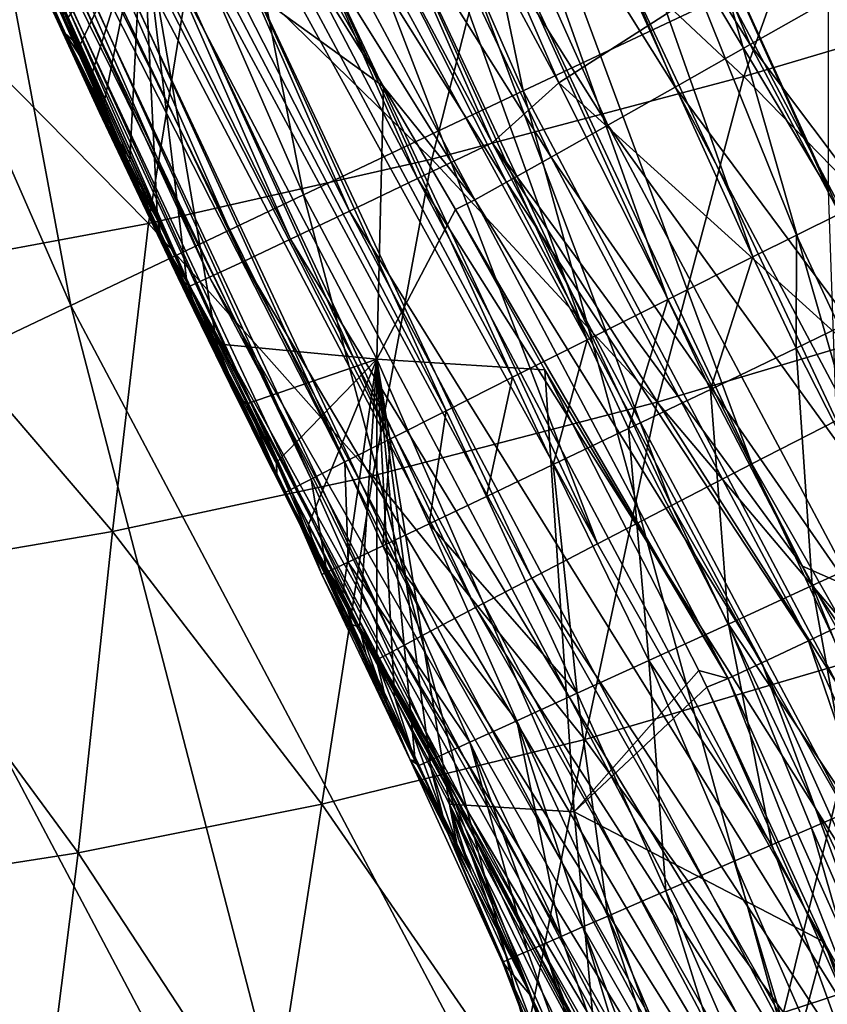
# Model space of a CAD drawing. Header units: metres. Extents: x -104 to 104, y -68 to 90.
# Tile 462 of 656: x -21.87 to -20.57, y 32.69 to 34.27. Entities that reach past the tile are written whole.
import ezdxf

# ---------------------------------------------------------------- set-up
doc = ezdxf.new("R2010")
doc.units = ezdxf.units.M
doc.layers.add('solid_FIT-BATH-153_SW0002', color=7, linetype='CONTINUOUS')

msp = doc.modelspace()

# ---------------------------------------------------------------- linework, layer by layer
at = {"layer": 'solid_FIT-BATH-153_SW0002'}
for points in [[(-20.571894, 54.571682, 8.296501), (-21.303623, 35.616695, 8.296501), (-20.570929, 33.998077, 8.296501)], [(-21.761314, 35.757561, 16.788342), (-21.061613, 34.158276, 16.781301), (-21.421356, 35.886597, 17.045183)], [(-21.061613, 34.158276, 16.781301), (-20.733046, 34.313499, 17.038177), (-21.421356, 35.886597, 17.045183)], [(-21.811968, 35.671349, 13.468472), (-21.700199, 35.764725, 13.526121), (-21.004623, 34.170967, 13.517981)], [(-20.497364, 34.49649, 13.745442), (-21.004623, 34.170967, 13.517981), (-21.700199, 35.764725, 13.526121)], [(-22.126638, 35.618294, 16.572632), (-21.414721, 33.99099, 16.565517), (-21.761314, 35.757561, 16.788342)], [(-21.414721, 33.99099, 16.565517), (-21.061613, 34.158276, 16.781301), (-21.761314, 35.757561, 16.788342)], [(-21.935623, 35.623005, 13.387815), (-21.811968, 35.671349, 13.468472), (-21.111721, 34.075001, 13.460362)], [(-21.111721, 34.075001, 13.460362), (-21.811968, 35.671349, 13.468472), (-21.004623, 34.170967, 13.517981)], [(-22.048809, 35.578899, 13.284589), (-21.935623, 35.623005, 13.387815), (-21.23143, 34.017544, 13.379706)], [(-21.23143, 34.017544, 13.379706), (-21.935623, 35.623005, 13.387815), (-21.111721, 34.075001, 13.460362)], [(-22.513393, 35.470295, 16.400682), (-21.788565, 33.813442, 16.393454), (-22.126638, 35.618294, 16.572632)], [(-21.788565, 33.813442, 16.393454), (-21.414721, 33.99099, 16.565517), (-22.126638, 35.618294, 16.572632)], [(-21.326555, 35.263607, 8.308803), (-20.570929, 33.998077, 8.296501), (-21.303623, 35.616695, 8.296501)], [(-22.146566, 35.54097, 13.161874), (-22.048809, 35.578899, 13.284589), (-21.341045, 33.965122, 13.276478)], [(-21.341045, 33.965122, 13.276478), (-22.048809, 35.578899, 13.284589), (-21.23143, 34.017544, 13.379706)], [(-21.432898, 35.5191, 1.283839), (-21.286821, 35.5751, 1.296502), (-20.69257, 33.891582, 1.283675)], [(-13.668135, 34.17746, 1.296502), (-20.552538, 33.961414, 1.296502), (-21.286821, 35.5751, 1.296502)], [(-20.622431, 33.926582, 1.292942), (-21.286821, 35.5751, 1.296502), (-20.552538, 33.961414, 1.296502)], [(-14.47578, 35.372471, 1.296502), (-13.668135, 34.17746, 1.296502), (-21.286821, 35.5751, 1.296502)], [(-20.69257, 33.891582, 1.283675), (-21.286821, 35.5751, 1.296502), (-20.622431, 33.926582, 1.292942)], [(-22.224531, 35.510902, 13.023787), (-22.146566, 35.54097, 13.161874), (-21.435757, 33.92004, 13.153759)], [(-21.435757, 33.92004, 13.153759), (-22.146566, 35.54097, 13.161874), (-21.341045, 33.965122, 13.276478)], [(-21.574453, 35.461575, 1.247124), (-21.432898, 35.5191, 1.283839), (-20.829231, 33.823238, 1.246959)], [(-21.432898, 35.5191, 1.283839), (-20.69257, 33.891582, 1.283675), (-20.829231, 33.823238, 1.246959)], [(-21.616169, 33.857983, 12.568317), (-22.332523, 35.496212, 12.576526), (-22.313082, 35.477337, 12.72473)], [(-22.230896, 35.24226, 9.296533), (-22.332523, 35.496212, 12.576526), (-21.616169, 33.857983, 12.568317)], [(-22.280428, 35.489552, 12.876063), (-22.224531, 35.510902, 13.023787), (-21.511332, 33.884293, 13.015664)], [(-21.511332, 33.884293, 13.015664), (-22.224531, 35.510902, 13.023787), (-21.435757, 33.92004, 13.153759)], [(-22.313082, 35.477337, 12.72473), (-22.280428, 35.489552, 12.876063), (-21.56555, 33.858898, 12.867933)], [(-21.56555, 33.858898, 12.867933), (-22.280428, 35.489552, 12.876063), (-21.511332, 33.884293, 13.015664)], [(-22.179342, 33.627426, 16.26774), (-21.788565, 33.813442, 16.393454), (-22.513393, 35.470295, 16.400682)], [(-21.597265, 33.844357, 12.716591), (-22.313082, 35.477337, 12.72473), (-21.56555, 33.858898, 12.867933)], [(-21.616169, 33.857983, 12.568317), (-22.313082, 35.477337, 12.72473), (-21.597265, 33.844357, 12.716591)], [(-21.708857, 35.406746, 1.186921), (-21.574453, 35.461575, 1.247124), (-20.959, 33.758171, 1.186752)], [(-21.574453, 35.461575, 1.247124), (-20.829231, 33.823238, 1.246959), (-20.959, 33.758171, 1.186752)], [(-21.832809, 35.356018, 1.104718), (-21.708857, 35.406746, 1.186921), (-20.959, 33.758171, 1.186752)], [(-21.943277, 35.310715, 1.002545), (-21.832809, 35.356018, 1.104718), (-21.078665, 33.698036, 1.104549)], [(-21.832809, 35.356018, 1.104718), (-20.959, 33.758171, 1.186752), (-21.078665, 33.698036, 1.104549)], [(-22.037533, 35.271961, 0.882926), (-21.943277, 35.310715, 1.002545), (-21.185314, 33.644371, 1.002379)], [(-21.943277, 35.310715, 1.002545), (-21.078665, 33.698036, 1.104549), (-21.185314, 33.644371, 1.002379)], [(-22.113251, 35.240711, 0.748817), (-22.037533, 35.271961, 0.882926), (-21.275084, 33.599129, 0.884669)], [(-22.037533, 35.271961, 0.882926), (-21.185314, 33.644371, 1.002379), (-21.275084, 33.599129, 0.884669)], [(-21.467512, 35.204773, 8.345484), (-20.694223, 33.558823, 8.345485), (-21.326555, 35.263607, 8.308803)], [(-21.326555, 35.263607, 8.308803), (-20.558306, 33.62851, 8.308804), (-20.570929, 33.998077, 8.296501)], [(-20.694223, 33.558823, 8.345485), (-20.558306, 33.62851, 8.308804), (-21.326555, 35.263607, 8.308803)], [(-21.466568, 33.553394, 9.296534), (-22.230896, 35.24226, 9.296533), (-21.616169, 33.857983, 12.568317)], [(-22.091909, 34.938629, 9.141333), (-22.230896, 35.24226, 9.296533), (-21.466568, 33.553394, 9.296534)], [(-22.16855, 35.217724, 0.603529), (-22.113251, 35.240711, 0.748817), (-21.348293, 33.562126, 0.751139)], [(-22.113251, 35.240711, 0.748817), (-21.275084, 33.599129, 0.884669), (-21.348293, 33.562126, 0.751139)], [(-22.202106, 35.203663, 0.450652), (-22.16855, 35.217724, 0.603529), (-21.402365, 33.53463, 0.604886)], [(-22.16855, 35.217724, 0.603529), (-21.348293, 33.562126, 0.751139), (-21.402365, 33.53463, 0.604886)], [(-22.213074, 35.198566, 0.29575), (-22.202106, 35.203663, 0.450652), (-21.435188, 33.517822, 0.450481)], [(-21.845762, 34.34795, 0.295516), (-22.213074, 35.198566, 0.29575), (-21.435188, 33.517822, 0.450481)], [(-22.202106, 35.203663, 0.450652), (-21.402365, 33.53463, 0.604886), (-21.435188, 33.517822, 0.450481)], [(-21.601276, 35.148521, 8.40563), (-20.823187, 33.492294, 8.40563), (-21.467512, 35.204773, 8.345484)], [(-20.823187, 33.492294, 8.40563), (-20.694223, 33.558823, 8.345485), (-21.467512, 35.204773, 8.345484)], [(-21.724581, 35.096313, 8.487757), (-20.942047, 33.430637, 8.487758), (-21.601276, 35.148521, 8.40563)], [(-20.942047, 33.430637, 8.487758), (-20.823187, 33.492294, 8.40563), (-21.601276, 35.148521, 8.40563)], [(-21.834429, 35.049541, 8.589839), (-20.942047, 33.430637, 8.487758), (-21.724581, 35.096313, 8.487757)], [(-20.697083, 34.232616, -4.59957), (-21.053225, 35.082817, -4.657374), (-21.176661, 34.999825, -4.597017)], [(-20.697083, 34.232616, -4.59957), (-20.569143, 34.305462, -4.658453), (-21.053225, 35.082817, -4.657374)], [(-21.928133, 35.009415, 8.709356), (-21.047922, 33.375458, 8.589839), (-21.834429, 35.049541, 8.589839)], [(-21.834429, 35.049541, 8.589839), (-21.047922, 33.375458, 8.589839), (-20.942047, 33.430637, 8.487758)], [(-22.003408, 34.976994, 8.843362), (-21.138227, 33.328178, 8.709357), (-21.928133, 35.009415, 8.709356)], [(-21.928133, 35.009415, 8.709356), (-21.138227, 33.328178, 8.709357), (-21.047922, 33.375458, 8.589839)], [(-20.81765, 34.164162, -4.516261), (-21.176661, 34.999825, -4.597017), (-21.292768, 34.921913, -4.511608)], [(-20.81765, 34.164162, -4.516261), (-20.697083, 34.232616, -4.59957), (-21.176661, 34.999825, -4.597017)], [(-22.058443, 34.953175, 8.988547), (-21.210764, 33.290016, 8.843362), (-22.003408, 34.976994, 8.843362)], [(-22.003408, 34.976994, 8.843362), (-21.210764, 33.290016, 8.843362), (-21.138227, 33.328178, 8.709357)], [(-22.091909, 34.938629, 9.141333), (-21.263788, 33.262009, 8.988548), (-22.058443, 34.953175, 8.988547)], [(-22.058443, 34.953175, 8.988547), (-21.263788, 33.262009, 8.988548), (-21.210764, 33.290016, 8.843362)], [(-22.091909, 34.938629, 9.141333), (-21.466568, 33.553394, 9.296534), (-21.29603, 33.244919, 9.141334)], [(-22.091909, 34.938629, 9.141333), (-21.29603, 33.244919, 9.141334), (-21.263788, 33.262009, 8.988548)], [(-20.925705, 34.103024, -4.410954), (-21.292768, 34.921913, -4.511608), (-21.396458, 34.852524, -4.40371)], [(-20.925705, 34.103024, -4.410954), (-20.81765, 34.164162, -4.516261), (-21.292768, 34.921913, -4.511608)], [(-21.017017, 34.051598, -4.287757), (-21.396458, 34.852524, -4.40371), (-21.483568, 34.794445, -4.277657)], [(-21.017017, 34.051598, -4.287757), (-20.925705, 34.103024, -4.410954), (-21.396458, 34.852524, -4.40371)], [(-21.088728, 34.011482, -4.152081), (-21.483568, 34.794445, -4.277657), (-21.551329, 34.749531, -4.139132)], [(-21.088728, 34.011482, -4.152081), (-21.017017, 34.051598, -4.287757), (-21.483568, 34.794445, -4.277657)], [(-21.139635, 33.98333, -4.00985), (-21.551329, 34.749531, -4.139132), (-21.598646, 34.718487, -3.994323)], [(-21.139635, 33.98333, -4.00985), (-21.088728, 34.011482, -4.152081), (-21.551329, 34.749531, -4.139132)], [(-21.598646, 34.718487, -3.994323), (-21.559425, 34.600567, -3.852389), (-21.286087, 34.16531, -3.861864)], [(-21.139635, 33.98333, -4.00985), (-21.598646, 34.718487, -3.994323), (-21.286087, 34.16531, -3.861864)], [(-20.707106, 34.181053, -14.20613), (-21.084734, 34.535862, -14.326848), (-20.527323, 34.683331, -14.962621)], [(-20.150974, 34.346634, -14.851625), (-20.707106, 34.181053, -14.20613), (-20.527323, 34.683331, -14.962621)], [(-21.286087, 34.16531, -3.861864), (-21.559425, 34.600567, -3.852389), (-21.673416, 34.444916, -2.537561)], [(-21.208574, 34.048405, -13.540563), (-21.587029, 34.418774, -13.669992), (-21.084734, 34.535862, -14.326848)], [(-20.707106, 34.181053, -14.20613), (-21.208574, 34.048405, -13.540563), (-21.084734, 34.535862, -14.326848)], [(-20.497364, 34.49649, 13.745442), (-19.704905, 32.994881, 13.73831), (-21.004623, 34.170967, 13.517981)], [(-20.733046, 34.313499, 17.038177), (-19.929745, 32.795609, 17.030598), (-20.432817, 34.454872, 17.333511)], [(-21.673416, 34.444916, -2.537561), (-21.793756, 34.275173, -0.800224), (-21.774446, 34.230148, -0.745711)], [(-21.673416, 34.444916, -2.537561), (-21.774446, 34.230148, -0.745711), (-21.754841, 34.184963, -0.695667)], [(-21.673416, 34.444916, -2.537561), (-21.754841, 34.184963, -0.695667), (-21.735071, 34.139889, -0.650443)], [(-21.673416, 34.444916, -2.537561), (-21.735071, 34.139889, -0.650443), (-21.693811, 34.047752, -0.574318)], [(-21.673416, 34.444916, -2.537561), (-21.693811, 34.047752, -0.574318), (-21.649349, 33.951321, -0.518059)], [(-21.673416, 34.444916, -2.537561), (-21.649349, 33.951321, -0.518059), (-21.602188, 33.851635, -0.482938)], [(-21.673416, 34.444916, -2.537561), (-21.602188, 33.851635, -0.482938), (-21.553749, 33.751785, -0.470372)], [(-21.673416, 34.444916, -2.537561), (-21.553749, 33.751785, -0.470372), (-21.29668, 33.727386, -2.358409)], [(-21.286087, 34.16531, -3.861864), (-21.673416, 34.444916, -2.537561), (-21.29668, 33.727386, -2.358409)], [(-21.663712, 33.945091, -12.854007), (-22.042612, 34.328609, -12.991192), (-21.587029, 34.418774, -13.669992)], [(-21.208574, 34.048405, -13.540563), (-21.663712, 33.945091, -12.854007), (-21.587029, 34.418774, -13.669992)], [(-21.845762, 34.34795, 0.295516), (-21.435188, 33.517822, 0.450481), (-21.443176, 33.51368, 0.373345)], [(-21.845762, 34.34795, 0.295516), (-21.443176, 33.51368, 0.373345), (-21.445919, 33.512192, 0.295207)], [(-21.843815, 34.343666, -0.526116), (-21.845762, 34.34795, 0.295516), (-21.445919, 33.512192, 0.295207)], [(-21.843815, 34.343666, -0.526116), (-21.796902, 34.249908, -0.600398), (-21.839615, 34.344608, -0.694965)], [(-21.843815, 34.343666, -0.526116), (-21.445919, 33.512192, 0.295207), (-21.810131, 34.269993, -0.468196)], [(-21.843815, 34.343666, -0.526116), (-21.810131, 34.269993, -0.468196), (-21.796902, 34.249908, -0.600398)], [(-21.774446, 34.230148, -0.745711), (-21.839615, 34.344608, -0.694965), (-21.796902, 34.249908, -0.600398)], [(-21.774446, 34.230148, -0.745711), (-21.793756, 34.275173, -0.800224), (-21.839615, 34.344608, -0.694965)], [(-20.343693, 33.808086, -14.096134), (-20.707106, 34.181053, -14.20613), (-20.150974, 34.346634, -14.851625)], [(-21.663712, 33.945091, -12.854007), (-22.079676, 33.868069, -12.144866), (-22.042612, 34.328609, -12.991192)], [(-21.061613, 34.158276, 16.781301), (-20.244986, 32.615471, 16.773685), (-20.733046, 34.313499, 17.038177)], [(-20.244986, 32.615471, 16.773685), (-19.929745, 32.795609, 17.030598), (-20.733046, 34.313499, 17.038177)], [(-20.143105, 33.496628, -4.659503), (-20.569143, 34.305462, -4.658453), (-20.697083, 34.232616, -4.59957)], [(-21.810131, 34.269993, -0.468196), (-21.445919, 33.512192, 0.295207), (-21.776337, 34.196728, -0.418305)], [(-21.810131, 34.269993, -0.468196), (-21.750017, 34.147564, -0.517127), (-21.796902, 34.249908, -0.600398)], [(-21.810131, 34.269993, -0.468196), (-21.776337, 34.196728, -0.418305), (-21.750017, 34.147564, -0.517127)], [(-21.754841, 34.184963, -0.695667), (-21.796902, 34.249908, -0.600398), (-21.750017, 34.147564, -0.517127)], [(-21.754841, 34.184963, -0.695667), (-21.774446, 34.230148, -0.745711), (-21.796902, 34.249908, -0.600398)], [(-20.274052, 33.433048, -4.602065), (-20.697083, 34.232616, -4.59957), (-20.81765, 34.164162, -4.516261)], [(-20.274052, 33.433048, -4.602065), (-20.143105, 33.496628, -4.659503), (-20.697083, 34.232616, -4.59957)], [(-21.776337, 34.196728, -0.418305), (-21.445919, 33.512192, 0.295207), (-21.742329, 34.123646, -0.376031)], [(-21.776337, 34.196728, -0.418305), (-21.742329, 34.123646, -0.376031), (-21.750017, 34.147564, -0.517127)], [(-21.735071, 34.139889, -0.650443), (-21.754841, 34.184963, -0.695667), (-21.750017, 34.147564, -0.517127)], [(-20.846493, 33.658066, -13.421936), (-21.208574, 34.048405, -13.540563), (-20.707106, 34.181053, -14.20613)], [(-21.111721, 34.075001, 13.460362), (-21.004623, 34.170967, 13.517981), (-20.612726, 33.394638, 13.513731)], [(-19.704905, 32.994881, 13.73831), (-20.612726, 33.394638, 13.513731), (-21.004623, 34.170967, 13.517981)], [(-20.343693, 33.808086, -14.096134), (-20.846493, 33.658066, -13.421936), (-20.707106, 34.181053, -14.20613)], [(-21.414721, 33.99099, 16.565517), (-20.583803, 32.421501, 16.557819), (-21.061613, 34.158276, 16.781301)], [(-21.170515, 33.967899, -3.866652), (-21.286087, 34.16531, -3.861864), (-21.29668, 33.727386, -2.358409)], [(-21.139635, 33.98333, -4.00985), (-21.286087, 34.16531, -3.861864), (-21.170515, 33.967899, -3.866652)], [(-20.583803, 32.421501, 16.557819), (-20.244986, 32.615471, 16.773685), (-21.061613, 34.158276, 16.781301)], [(-20.39769, 33.373299, -4.520828), (-20.81765, 34.164162, -4.516261), (-20.925705, 34.103024, -4.410954)], [(-20.39769, 33.373299, -4.520828), (-20.274052, 33.433048, -4.602065), (-20.81765, 34.164162, -4.516261)], [(-21.742329, 34.123646, -0.376031), (-21.698385, 34.036659, -0.44869), (-21.750017, 34.147564, -0.517127)], [(-21.693811, 34.047752, -0.574318), (-21.750017, 34.147564, -0.517127), (-21.698385, 34.036659, -0.44869)], [(-21.693811, 34.047752, -0.574318), (-21.735071, 34.139889, -0.650443), (-21.750017, 34.147564, -0.517127)], [(-21.742329, 34.123646, -0.376031), (-21.445919, 33.512192, 0.295207), (-21.707922, 34.050354, -0.341082)], [(-21.742329, 34.123646, -0.376031), (-21.707922, 34.050354, -0.341082), (-21.698385, 34.036659, -0.44869)], [(-20.508898, 33.319855, -4.418094), (-20.925705, 34.103024, -4.410954), (-21.017017, 34.051598, -4.287757)], [(-20.508898, 33.319855, -4.418094), (-20.39769, 33.373299, -4.520828), (-20.925705, 34.103024, -4.410954)], [(-21.23143, 34.017544, 13.379706), (-21.111721, 34.075001, 13.460362), (-20.2966, 32.538017, 13.45178)], [(-21.111721, 34.075001, 13.460362), (-20.612726, 33.394638, 13.513731), (-20.192245, 32.63361, 13.509367)], [(-20.2966, 32.538017, 13.45178), (-21.111721, 34.075001, 13.460362), (-20.192245, 32.63361, 13.509367)], [(-21.707922, 34.050354, -0.341082), (-21.445919, 33.512192, 0.295207), (-21.672972, 33.976559, -0.313596)], [(-21.707922, 34.050354, -0.341082), (-21.672972, 33.976559, -0.313596), (-21.698385, 34.036659, -0.44869)], [(-21.649349, 33.951321, -0.518059), (-21.693811, 34.047752, -0.574318), (-21.698385, 34.036659, -0.44869)], [(-21.303379, 33.539814, -12.72752), (-21.663712, 33.945091, -12.854007), (-21.208574, 34.048405, -13.540563)], [(-20.846493, 33.658066, -13.421936), (-21.303379, 33.539814, -12.72752), (-21.208574, 34.048405, -13.540563)], [(-20.603445, 33.274738, -4.29776), (-21.017017, 34.051598, -4.287757), (-21.088728, 34.011482, -4.152081)], [(-20.603445, 33.274738, -4.29776), (-20.508898, 33.319855, -4.418094), (-21.017017, 34.051598, -4.287757)], [(-21.672972, 33.976559, -0.313596), (-21.641867, 33.917297, -0.399777), (-21.698385, 34.036659, -0.44869)], [(-21.649349, 33.951321, -0.518059), (-21.698385, 34.036659, -0.44869), (-21.641867, 33.917297, -0.399777)], [(-21.341045, 33.965122, 13.276478), (-21.23143, 34.017544, 13.379706), (-20.411684, 32.47179, 13.371123)], [(-20.411684, 32.47179, 13.371123), (-21.23143, 34.017544, 13.379706), (-20.2966, 32.538017, 13.45178)], [(-20.678419, 33.239315, -4.164975), (-21.088728, 34.011482, -4.152081), (-21.139635, 33.98333, -4.00985)], [(-20.678419, 33.239315, -4.164975), (-20.603445, 33.274738, -4.29776), (-21.088728, 34.011482, -4.152081)], [(-21.788565, 33.813442, 16.393454), (-20.942554, 32.215782, 16.385626), (-21.414721, 33.99099, 16.565517)], [(-20.942554, 32.215782, 16.385626), (-20.583803, 32.421501, 16.557819), (-21.414721, 33.99099, 16.565517)], [(-20.732529, 33.214146, -4.025401), (-21.139635, 33.98333, -4.00985), (-21.170515, 33.967899, -3.866652)], [(-20.732529, 33.214146, -4.025401), (-20.678419, 33.239315, -4.164975), (-21.139635, 33.98333, -4.00985)], [(-21.672972, 33.976559, -0.313596), (-21.445919, 33.512192, 0.295207), (-21.602543, 33.829781, -0.279864)], [(-21.672972, 33.976559, -0.313596), (-21.602543, 33.829781, -0.279864), (-21.641867, 33.917297, -0.399777)], [(-21.435757, 33.92004, 13.153759), (-21.341045, 33.965122, 13.276478), (-20.517118, 32.411407, 13.267893)], [(-20.517118, 32.411407, 13.267893), (-21.341045, 33.965122, 13.276478), (-20.411684, 32.47179, 13.371123)], [(-21.026871, 33.709805, -3.873149), (-21.170515, 33.967899, -3.866652), (-21.29668, 33.727386, -2.358409)], [(-20.732529, 33.214146, -4.025401), (-21.170515, 33.967899, -3.866652), (-21.026871, 33.709805, -3.873149)], [(-21.602188, 33.851635, -0.482938), (-21.649349, 33.951321, -0.518059), (-21.641867, 33.917297, -0.399777)], [(-20.622431, 33.926582, 1.292942), (-20.552538, 33.961414, 1.296502), (-20.553526, 33.778713, 1.293489)], [(-21.721474, 33.45013, -12.011141), (-22.079676, 33.868069, -12.144866), (-21.663712, 33.945091, -12.854007)], [(-21.303379, 33.539814, -12.72752), (-21.721474, 33.45013, -12.011141), (-21.663712, 33.945091, -12.854007)], [(-21.602543, 33.829781, -0.279864), (-21.581577, 33.792194, -0.374795), (-21.641867, 33.917297, -0.399777)], [(-21.602188, 33.851635, -0.482938), (-21.641867, 33.917297, -0.399777), (-21.581577, 33.792194, -0.374795)], [(-21.511332, 33.884293, 13.015664), (-21.435757, 33.92004, 13.153759), (-20.608267, 32.359497, 13.145173)], [(-20.608267, 32.359497, 13.145173), (-21.435757, 33.92004, 13.153759), (-20.517118, 32.411407, 13.267893)], [(-20.69257, 33.891582, 1.283675), (-20.622431, 33.926582, 1.292942), (-20.623175, 33.745079, 1.284437)], [(-20.622431, 33.926582, 1.292942), (-20.553526, 33.778713, 1.293489), (-20.623175, 33.745079, 1.284437)], [(-21.56555, 33.858898, 12.867933), (-21.511332, 33.884293, 13.015664), (-20.681046, 32.318352, 13.007077)], [(-20.681046, 32.318352, 13.007077), (-21.511332, 33.884293, 13.015664), (-20.608267, 32.359497, 13.145173)], [(-20.829231, 33.823238, 1.246959), (-20.69257, 33.891582, 1.283675), (-20.760944, 33.678741, 1.248246)], [(-20.69257, 33.891582, 1.283675), (-20.623175, 33.745079, 1.284437), (-20.760944, 33.678741, 1.248246)], [(-21.721474, 33.45013, -12.011141), (-22.108521, 33.384304, -11.263928), (-22.079676, 33.868069, -12.144866)], [(-20.779831, 32.277615, 12.559678), (-21.616169, 33.857983, 12.568317), (-21.597265, 33.844357, 12.716591)], [(-21.466568, 33.553394, 9.296534), (-21.616169, 33.857983, 12.568317), (-20.779831, 32.277615, 12.559678)], [(-21.553749, 33.751785, -0.470372), (-21.602188, 33.851635, -0.482938), (-21.581577, 33.792194, -0.374795)], [(-21.597265, 33.844357, 12.716591), (-21.56555, 33.858898, 12.867933), (-20.733307, 32.289124, 12.859344)], [(-20.733307, 32.289124, 12.859344), (-21.56555, 33.858898, 12.867933), (-20.681046, 32.318352, 13.007077)], [(-20.763931, 32.272373, 12.708), (-21.597265, 33.844357, 12.716591), (-20.733307, 32.289124, 12.859344)], [(-20.779831, 32.277615, 12.559678), (-21.597265, 33.844357, 12.716591), (-20.763931, 32.272373, 12.708)], [(-21.602543, 33.829781, -0.279864), (-21.445919, 33.512192, 0.295207), (-21.532097, 33.685474, -0.273606)], [(-21.602543, 33.829781, -0.279864), (-21.532097, 33.685474, -0.273606), (-21.581577, 33.792194, -0.374795)], [(-20.959, 33.758171, 1.186752), (-20.829231, 33.823238, 1.246959), (-20.892618, 33.615559, 1.188231)], [(-20.829231, 33.823238, 1.246959), (-20.760944, 33.678741, 1.248246), (-20.892618, 33.615559, 1.188231)], [(-22.179342, 33.627426, 16.26774), (-21.317596, 32.000404, 16.259735), (-21.788565, 33.813442, 16.393454)], [(-21.317596, 32.000404, 16.259735), (-20.942554, 32.215782, 16.385626), (-21.788565, 33.813442, 16.393454)], [(-20.502081, 33.251087, -13.314836), (-20.846493, 33.658066, -13.421936), (-20.343693, 33.808086, -14.096134)], [(-21.532097, 33.685474, -0.273606), (-21.519512, 33.665657, -0.375486), (-21.581577, 33.792194, -0.374795)], [(-21.553749, 33.751785, -0.470372), (-21.581577, 33.792194, -0.374795), (-21.519512, 33.665657, -0.375486)], [(-20.623175, 33.745079, 1.284437), (-20.553526, 33.778713, 1.293489), (-20.460789, 33.425694, 1.28558)], [(-21.078665, 33.698036, 1.104549), (-20.959, 33.758171, 1.186752), (-21.013453, 33.557762, 1.106571)], [(-20.959, 33.758171, 1.186752), (-20.892618, 33.615559, 1.188231), (-21.013453, 33.557762, 1.106571)], [(-21.506016, 33.65564, -0.478458), (-21.553749, 33.751785, -0.470372), (-21.519512, 33.665657, -0.375486)], [(-21.29668, 33.727386, -2.358409), (-21.553749, 33.751785, -0.470372), (-21.506016, 33.65564, -0.478458)], [(-20.760944, 33.678741, 1.248246), (-20.623175, 33.745079, 1.284437), (-20.597128, 33.3634, 1.251495)], [(-20.623175, 33.745079, 1.284437), (-20.460789, 33.425694, 1.28558), (-20.597128, 33.3634, 1.251495)], [(-21.29668, 33.727386, -2.358409), (-21.506016, 33.65564, -0.478458), (-21.457863, 33.560974, -0.50579)], [(-21.29668, 33.727386, -2.358409), (-21.457863, 33.560974, -0.50579), (-21.406939, 33.46133, -0.545832)], [(-21.29668, 33.727386, -2.358409), (-21.406939, 33.46133, -0.545832), (-21.351643, 33.350502, -0.588652)], [(-21.324528, 33.296326, -0.611315), (-21.29668, 33.727386, -2.358409), (-21.351643, 33.350502, -0.588652)], [(-21.324528, 33.296326, -0.611315), (-21.29693, 33.240997, -0.638869), (-21.29668, 33.727386, -2.358409)], [(-21.29693, 33.240997, -0.638869), (-21.268541, 33.184486, -0.671092), (-21.29668, 33.727386, -2.358409)], [(-21.026871, 33.709805, -3.873149), (-21.29668, 33.727386, -2.358409), (-20.979652, 32.999828, -2.189215)], [(-21.179918, 33.01228, -0.799821), (-20.979652, 32.999828, -2.189215), (-21.29668, 33.727386, -2.358409)], [(-21.209997, 33.069946, -0.751436), (-21.179918, 33.01228, -0.799821), (-21.29668, 33.727386, -2.358409)], [(-21.239515, 33.1273, -0.708458), (-21.209997, 33.069946, -0.751436), (-21.29668, 33.727386, -2.358409)], [(-21.268541, 33.184486, -0.671092), (-21.239515, 33.1273, -0.708458), (-21.29668, 33.727386, -2.358409)], [(-20.779419, 33.22691, -3.884416), (-21.026871, 33.709805, -3.873149), (-20.979652, 32.999828, -2.189215)], [(-20.732529, 33.214146, -4.025401), (-21.026871, 33.709805, -3.873149), (-20.779419, 33.22691, -3.884416)], [(-21.185314, 33.644371, 1.002379), (-21.078665, 33.698036, 1.104549), (-21.120752, 33.506569, 1.005706)], [(-21.078665, 33.698036, 1.104549), (-21.013453, 33.557762, 1.106571), (-21.120752, 33.506569, 1.005706)], [(-21.532097, 33.685474, -0.273606), (-21.445919, 33.512192, 0.295207), (-21.463503, 33.547264, -0.293473)], [(-21.532097, 33.685474, -0.273606), (-21.463503, 33.547264, -0.293473), (-21.519512, 33.665657, -0.375486)], [(-20.892618, 33.615559, 1.188231), (-20.760944, 33.678741, 1.248246), (-20.732059, 33.301739, 1.192151)], [(-20.760944, 33.678741, 1.248246), (-20.597128, 33.3634, 1.251495), (-20.732059, 33.301739, 1.192151)], [(-21.463503, 33.547264, -0.293473), (-21.457802, 33.542118, -0.401239), (-21.519512, 33.665657, -0.375486)], [(-21.506016, 33.65564, -0.478458), (-21.519512, 33.665657, -0.375486), (-21.457802, 33.542118, -0.401239)], [(-21.457863, 33.560974, -0.50579), (-21.506016, 33.65564, -0.478458), (-21.457802, 33.542118, -0.401239)], [(-20.962854, 33.116222, -12.612521), (-21.303379, 33.539814, -12.72752), (-20.846493, 33.658066, -13.421936)], [(-20.502081, 33.251087, -13.314836), (-20.962854, 33.116222, -12.612521), (-20.846493, 33.658066, -13.421936)], [(-21.275084, 33.599129, 0.884669), (-21.185314, 33.644371, 1.002379), (-21.212671, 33.462822, 0.887586)], [(-21.185314, 33.644371, 1.002379), (-21.120752, 33.506569, 1.005706), (-21.212671, 33.462822, 0.887586)], [(-22.583254, 33.434746, 16.191004), (-21.70528, 31.777445, 16.182775), (-22.179342, 33.627426, 16.26774)], [(-21.70528, 31.777445, 16.182775), (-21.317596, 32.000404, 16.259735), (-22.179342, 33.627426, 16.26774)], [(-21.013453, 33.557762, 1.106571), (-20.892618, 33.615559, 1.188231), (-20.859995, 33.243263, 1.107212)], [(-20.892618, 33.615559, 1.188231), (-20.732059, 33.301739, 1.192151), (-20.859995, 33.243263, 1.107212)], [(-20.694223, 33.558823, 8.345485), (-19.794971, 31.978165, 8.345485), (-20.558306, 33.62851, 8.308804)], [(-21.348293, 33.562126, 0.751139), (-21.275084, 33.599129, 0.884669), (-21.287382, 33.427349, 0.754206)], [(-21.275084, 33.599129, 0.884669), (-21.212671, 33.462822, 0.887586), (-21.287382, 33.427349, 0.754206)], [(-20.574167, 31.928558, 9.296534), (-21.466568, 33.553394, 9.296534), (-20.779831, 32.277615, 12.559678)], [(-21.29603, 33.244919, 9.141334), (-21.466568, 33.553394, 9.296534), (-20.574167, 31.928558, 9.296534)], [(-21.457863, 33.560974, -0.50579), (-21.457802, 33.542118, -0.401239), (-21.397005, 33.421638, -0.441076)], [(-21.406939, 33.46133, -0.545832), (-21.457863, 33.560974, -0.50579), (-21.397005, 33.421638, -0.441076)], [(-21.402365, 33.53463, 0.604886), (-21.348293, 33.562126, 0.751139), (-21.342974, 33.401039, 0.607616)], [(-21.348293, 33.562126, 0.751139), (-21.287382, 33.427349, 0.754206), (-21.342974, 33.401039, 0.607616)], [(-21.120752, 33.506569, 1.005706), (-21.013453, 33.557762, 1.106571), (-20.974991, 33.190697, 0.998807)], [(-21.013453, 33.557762, 1.106571), (-20.859995, 33.243263, 1.107212), (-20.974991, 33.190697, 0.998807)], [(-20.823187, 33.492294, 8.40563), (-19.918344, 31.90177, 8.405631), (-20.694223, 33.558823, 8.345485)], [(-19.918344, 31.90177, 8.405631), (-19.794971, 31.978165, 8.345485), (-20.694223, 33.558823, 8.345485)], [(-21.385214, 33.01223, -11.88868), (-21.721474, 33.45013, -12.011141), (-21.303379, 33.539814, -12.72752)], [(-21.463503, 33.547264, -0.293473), (-21.445919, 33.512192, 0.295207), (-21.413954, 33.448795, 0.295206)], [(-21.463503, 33.547264, -0.293473), (-21.413954, 33.448795, 0.295206), (-21.391973, 33.405472, -0.328265)], [(-21.463503, 33.547264, -0.293473), (-21.391973, 33.405472, -0.328265), (-21.457802, 33.542118, -0.401239)], [(-21.391973, 33.405472, -0.328265), (-21.397005, 33.421638, -0.441076), (-21.457802, 33.542118, -0.401239)], [(-21.435188, 33.517822, 0.450481), (-21.402365, 33.53463, 0.604886), (-21.377007, 33.385006, 0.452586)], [(-21.402365, 33.53463, 0.604886), (-21.342974, 33.401039, 0.607616), (-21.377007, 33.385006, 0.452586)], [(-20.962854, 33.116222, -12.612521), (-21.385214, 33.01223, -11.88868), (-21.303379, 33.539814, -12.72752)], [(-21.413954, 33.448795, 0.295206), (-21.445919, 33.512192, 0.295207), (-21.443176, 33.51368, 0.373345)], [(-21.443176, 33.51368, 0.373345), (-21.435188, 33.517822, 0.450481), (-21.385525, 33.381027, 0.373661)], [(-21.443176, 33.51368, 0.373345), (-21.385525, 33.381027, 0.373661), (-21.380856, 33.38364, 0.295206)], [(-21.413954, 33.448795, 0.295206), (-21.443176, 33.51368, 0.373345), (-21.380856, 33.38364, 0.295206)], [(-21.435188, 33.517822, 0.450481), (-21.377007, 33.385006, 0.452586), (-21.385525, 33.381027, 0.373661)], [(-21.212671, 33.462822, 0.887586), (-21.120752, 33.506569, 1.005706), (-20.974991, 33.190697, 0.998807)], [(-20.942047, 33.430637, 8.487758), (-20.03204, 31.831034, 8.487758), (-20.823187, 33.492294, 8.40563)], [(-20.03204, 31.831034, 8.487758), (-19.918344, 31.90177, 8.405631), (-20.823187, 33.492294, 8.40563)], [(-21.351643, 33.350502, -0.588652), (-21.406939, 33.46133, -0.545832), (-21.397005, 33.421638, -0.441076)], [(-21.287382, 33.427349, 0.754206), (-21.212671, 33.462822, 0.887586), (-21.072018, 33.146336, 0.870916)], [(-21.212671, 33.462822, 0.887586), (-20.974991, 33.190697, 0.998807), (-21.072018, 33.146336, 0.870916)], [(-21.776693, 32.934139, -11.134447), (-22.108521, 33.384304, -11.263928), (-21.721474, 33.45013, -12.011141)], [(-21.385214, 33.01223, -11.88868), (-21.776693, 32.934139, -11.134447), (-21.721474, 33.45013, -12.011141)], [(-21.391973, 33.405472, -0.328265), (-21.413954, 33.448795, 0.295206), (-21.380856, 33.38364, 0.295206)], [(-22.583254, 33.434746, 16.191004), (-22.359919, 32.041527, 16.159895), (-21.70528, 31.777445, 16.182775)], [(-21.342974, 33.401039, 0.607616), (-21.287382, 33.427349, 0.754206), (-21.147499, 33.11182, 0.729172)], [(-21.287382, 33.427349, 0.754206), (-21.072018, 33.146336, 0.870916), (-21.147499, 33.11182, 0.729172)], [(-21.047922, 33.375458, 8.589839), (-20.03204, 31.831034, 8.487758), (-20.942047, 33.430637, 8.487758)], [(-20.597128, 33.3634, 1.251495), (-20.460789, 33.425694, 1.28558), (-20.393124, 33.063614, 1.268612)], [(-21.353888, 33.33091, -0.348499), (-21.336357, 33.30101, -0.480573), (-21.397005, 33.421638, -0.441076)], [(-21.351643, 33.350502, -0.588652), (-21.397005, 33.421638, -0.441076), (-21.336357, 33.30101, -0.480573)], [(-21.391973, 33.405472, -0.328265), (-21.353888, 33.33091, -0.348499), (-21.397005, 33.421638, -0.441076)], [(-21.391973, 33.405472, -0.328265), (-21.380856, 33.38364, 0.295206), (-21.353888, 33.33091, -0.348499)], [(-21.377007, 33.385006, 0.452586), (-21.342974, 33.401039, 0.607616), (-21.199753, 33.087925, 0.57998)], [(-21.342974, 33.401039, 0.607616), (-21.147499, 33.11182, 0.729172), (-21.199753, 33.087925, 0.57998)], [(-19.704905, 32.994881, 13.73831), (-20.192245, 32.63361, 13.509367), (-20.612726, 33.394638, 13.513731)], [(-21.776693, 32.934139, -11.134447), (-22.144487, 32.876919, -10.336762), (-22.108521, 33.384304, -11.263928)], [(-21.385525, 33.381027, 0.373661), (-21.377007, 33.385006, 0.452586), (-21.229002, 33.074543, 0.42965)], [(-21.380856, 33.38364, 0.295206), (-21.385525, 33.381027, 0.373661), (-21.243097, 33.083588, 0.283958)], [(-21.385525, 33.381027, 0.373661), (-21.229002, 33.074543, 0.42965), (-21.243097, 33.083588, 0.283958)], [(-21.279541, 33.169552, -0.414945), (-21.380856, 33.38364, 0.295206), (-21.243097, 33.083588, 0.283958)], [(-21.348539, 33.320492, -0.036193), (-21.353888, 33.33091, -0.348499), (-21.380856, 33.38364, 0.295206)], [(-21.279541, 33.169552, -0.414945), (-21.348539, 33.320492, -0.036193), (-21.380856, 33.38364, 0.295206)], [(-21.377007, 33.385006, 0.452586), (-21.199753, 33.087925, 0.57998), (-21.229002, 33.074543, 0.42965)], [(-21.138227, 33.328178, 8.709357), (-20.133301, 31.767786, 8.58984), (-21.047922, 33.375458, 8.589839)], [(-21.047922, 33.375458, 8.589839), (-20.133301, 31.767786, 8.58984), (-20.03204, 31.831034, 8.487758)], [(-20.732059, 33.301739, 1.192151), (-20.597128, 33.3634, 1.251495), (-20.53212, 33.003372, 1.219005)], [(-20.597128, 33.3634, 1.251495), (-20.393124, 33.063614, 1.268612), (-20.46349, 33.033119, 1.246845)], [(-20.597128, 33.3634, 1.251495), (-20.46349, 33.033119, 1.246845), (-20.53212, 33.003372, 1.219005)], [(-21.324528, 33.296326, -0.611315), (-21.351643, 33.350502, -0.588652), (-21.336357, 33.30101, -0.480573)], [(-21.353888, 33.33091, -0.348499), (-21.314434, 33.254345, -0.371131), (-21.336357, 33.30101, -0.480573)], [(-21.348539, 33.320492, -0.036193), (-21.314434, 33.254345, -0.371131), (-21.353888, 33.33091, -0.348499)], [(-21.279541, 33.169552, -0.414945), (-21.314434, 33.254345, -0.371131), (-21.348539, 33.320492, -0.036193)], [(-21.210764, 33.290016, 8.843362), (-20.21966, 31.713634, 8.709358), (-21.138227, 33.328178, 8.709357)], [(-21.138227, 33.328178, 8.709357), (-20.21966, 31.713634, 8.709358), (-20.133301, 31.767786, 8.58984)], [(-20.603445, 33.274738, -4.29776), (-20.241629, 32.472309, -4.307599), (-20.508898, 33.319855, -4.418094)], [(-21.324528, 33.296326, -0.611315), (-21.336357, 33.30101, -0.480573), (-21.314434, 33.254345, -0.371131)], [(-20.859995, 33.243263, 1.107212), (-20.732059, 33.301739, 1.192151), (-20.662184, 32.94696, 1.145895)], [(-20.732059, 33.301739, 1.192151), (-20.53212, 33.003372, 1.219005), (-20.59864, 32.974525, 1.185186)], [(-20.732059, 33.301739, 1.192151), (-20.59864, 32.974525, 1.185186), (-20.662184, 32.94696, 1.145895)], [(-21.279541, 33.169552, -0.414945), (-21.324528, 33.296326, -0.611315), (-21.314434, 33.254345, -0.371131)], [(-21.279541, 33.169552, -0.414945), (-21.29693, 33.240997, -0.638869), (-21.324528, 33.296326, -0.611315)], [(-21.263788, 33.262009, 8.988548), (-20.289019, 31.669966, 8.843363), (-21.210764, 33.290016, 8.843362)], [(-21.210764, 33.290016, 8.843362), (-20.289019, 31.669966, 8.843363), (-20.21966, 31.713634, 8.709358)], [(-20.678419, 33.239315, -4.164975), (-20.319305, 32.441353, -4.177723), (-20.603445, 33.274738, -4.29776)], [(-20.603445, 33.274738, -4.29776), (-20.319305, 32.441353, -4.177723), (-20.241629, 32.472309, -4.307599)], [(-21.29603, 33.244919, 9.141334), (-20.339716, 31.637938, 8.988549), (-21.263788, 33.262009, 8.988548)], [(-21.263788, 33.262009, 8.988548), (-20.339716, 31.637938, 8.988549), (-20.289019, 31.669966, 8.843363)], [(-20.643379, 32.677803, -12.509797), (-20.962854, 33.116222, -12.612521), (-20.502081, 33.251087, -13.314836)], [(-20.17663, 32.830833, -13.219978), (-20.643379, 32.677803, -12.509797), (-20.502081, 33.251087, -13.314836)], [(-21.235199, 33.082054, -0.46136), (-21.268541, 33.184486, -0.671092), (-21.29693, 33.240997, -0.638869)], [(-21.235199, 33.082054, -0.46136), (-21.29693, 33.240997, -0.638869), (-21.279541, 33.169552, -0.414945)], [(-21.29603, 33.244919, 9.141334), (-20.574167, 31.928558, 9.296534), (-20.370541, 31.618406, 9.141334)], [(-21.29603, 33.244919, 9.141334), (-20.370541, 31.618406, 9.141334), (-20.339716, 31.637938, 8.988549)], [(-20.974991, 33.190697, 0.998807), (-20.859995, 33.243263, 1.107212), (-20.832449, 32.873039, 0.997282)], [(-20.859995, 33.243263, 1.107212), (-20.662184, 32.94696, 1.145895), (-20.722511, 32.92078, 1.10131)], [(-20.859995, 33.243263, 1.107212), (-20.722511, 32.92078, 1.10131), (-20.832449, 32.873039, 0.997282)], [(-20.732529, 33.214146, -4.025401), (-20.376293, 32.419128, -4.04086), (-20.678419, 33.239315, -4.164975)], [(-20.678419, 33.239315, -4.164975), (-20.376293, 32.419128, -4.04086), (-20.319305, 32.441353, -4.177723)], [(-20.76646, 33.200123, -3.88497), (-20.779419, 33.22691, -3.884416), (-20.979652, 32.999828, -2.189215)], [(-20.732529, 33.214146, -4.025401), (-20.779419, 33.22691, -3.884416), (-20.76646, 33.200123, -3.88497)], [(-20.732529, 33.214146, -4.025401), (-20.76646, 33.200123, -3.88497), (-20.414305, 32.404461, -3.900307)], [(-20.732529, 33.214146, -4.025401), (-20.414305, 32.404461, -3.900307), (-20.376293, 32.419128, -4.04086)], [(-21.072018, 33.146336, 0.870916), (-20.974991, 33.190697, 0.998807), (-20.925856, 32.832428, 0.875622)], [(-20.76646, 33.200123, -3.88497), (-20.979652, 32.999828, -2.189215), (-20.577669, 32.790649, -3.892745)], [(-20.974991, 33.190697, 0.998807), (-20.832449, 32.873039, 0.997282), (-20.925856, 32.832428, 0.875622)], [(-20.76646, 33.200123, -3.88497), (-20.577669, 32.790649, -3.892745), (-20.414305, 32.404461, -3.900307)], [(-21.235199, 33.082054, -0.46136), (-21.239515, 33.1273, -0.708458), (-21.268541, 33.184486, -0.671092)], [(-21.235199, 33.082054, -0.46136), (-21.279541, 33.169552, -0.414945), (-21.243097, 33.083588, 0.283958)], [(-21.147499, 33.11182, 0.729172), (-21.072018, 33.146336, 0.870916), (-21.000502, 32.799915, 0.739211)], [(-21.072018, 33.146336, 0.870916), (-20.925856, 32.832428, 0.875622), (-20.965628, 32.815113, 0.80913)], [(-21.072018, 33.146336, 0.870916), (-20.965628, 32.815113, 0.80913), (-21.000502, 32.799915, 0.739211)], [(-21.190945, 32.994247, -0.523456), (-21.209997, 33.069946, -0.751436), (-21.239515, 33.1273, -0.708458)], [(-21.190945, 32.994247, -0.523456), (-21.239515, 33.1273, -0.708458), (-21.235199, 33.082054, -0.46136)], [(-21.072077, 32.557949, -11.778324), (-21.385214, 33.01223, -11.88868), (-20.962854, 33.116222, -12.612521)], [(-21.199753, 33.087925, 0.57998), (-21.147499, 33.11182, 0.729172), (-21.054602, 32.776287, 0.590868)], [(-21.147499, 33.11182, 0.729172), (-21.000502, 32.799915, 0.739211), (-21.030313, 32.786907, 0.666131)], [(-21.147499, 33.11182, 0.729172), (-21.030313, 32.786907, 0.666131), (-21.054602, 32.776287, 0.590868)], [(-20.643379, 32.677803, -12.509797), (-21.072077, 32.557949, -11.778324), (-20.962854, 33.116222, -12.612521)], [(-21.243097, 33.083588, 0.283958), (-21.229002, 33.074543, 0.42965), (-21.094913, 32.758381, 0.275995)], [(-21.04871, 32.703743, -0.745351), (-21.243097, 33.083588, 0.283958), (-21.094913, 32.758381, 0.275995)], [(-21.145361, 32.902504, -0.594204), (-21.243097, 33.083588, 0.283958), (-21.04871, 32.703743, -0.745351)], [(-21.190945, 32.994247, -0.523456), (-21.235199, 33.082054, -0.46136), (-21.243097, 33.083588, 0.283958)], [(-21.16835, 32.949024, -0.558115), (-21.190945, 32.994247, -0.523456), (-21.243097, 33.083588, 0.283958)], [(-21.145361, 32.902504, -0.594204), (-21.16835, 32.949024, -0.558115), (-21.243097, 33.083588, 0.283958)], [(-21.229002, 33.074543, 0.42965), (-21.199753, 33.087925, 0.57998), (-21.08639, 32.762299, 0.434646)], [(-21.199753, 33.087925, 0.57998), (-21.054602, 32.776287, 0.590868), (-21.073343, 32.768063, 0.513559)], [(-21.199753, 33.087925, 0.57998), (-21.073343, 32.768063, 0.513559), (-21.08639, 32.762299, 0.434646)], [(-21.229002, 33.074543, 0.42965), (-21.08639, 32.762299, 0.434646), (-21.093563, 32.759083, 0.355191)], [(-21.229002, 33.074543, 0.42965), (-21.093563, 32.759083, 0.355191), (-21.094913, 32.758381, 0.275995)], [(-21.16835, 32.949024, -0.558115), (-21.179918, 33.01228, -0.799821), (-21.209997, 33.069946, -0.751436)], [(-21.16835, 32.949024, -0.558115), (-21.209997, 33.069946, -0.751436), (-21.190945, 32.994247, -0.523456)], [(-21.470003, 32.466072, -11.016747), (-21.776693, 32.934139, -11.134447), (-21.385214, 33.01223, -11.88868)], [(-21.072077, 32.557949, -11.778324), (-21.470003, 32.466072, -11.016747), (-21.385214, 33.01223, -11.88868)], [(-21.179918, 33.01228, -0.799821), (-20.935627, 32.51733, -1.178099), (-20.979652, 32.999828, -2.189215)], [(-20.946697, 32.488007, -0.909045), (-20.935627, 32.51733, -1.178099), (-21.179918, 33.01228, -0.799821)], [(-20.946697, 32.488007, -0.909045), (-21.179918, 33.01228, -0.799821), (-21.04871, 32.703743, -0.745351)], [(-21.165854, 32.955818, -0.697025), (-21.04871, 32.703743, -0.745351), (-21.179918, 33.01228, -0.799821)], [(-21.145361, 32.902504, -0.594204), (-21.179918, 33.01228, -0.799821), (-21.16835, 32.949024, -0.558115)], [(-21.165854, 32.955818, -0.697025), (-21.179918, 33.01228, -0.799821), (-21.145361, 32.902504, -0.594204)], [(-20.979652, 32.999828, -2.189215), (-20.716631, 32.270103, -2.030954), (-20.577669, 32.790649, -3.892745)], [(-20.935627, 32.51733, -1.178099), (-20.716631, 32.270103, -2.030954), (-20.979652, 32.999828, -2.189215)], [(-20.183548, 32.018517, 1.207534), (-20.59864, 32.974525, 1.185186), (-20.53212, 33.003372, 1.219005)], [(-20.310112, 31.97628, 1.13443), (-20.662184, 32.94696, 1.145895), (-20.59864, 32.974525, 1.185186)], [(-20.183548, 32.018517, 1.207534), (-20.310112, 31.97628, 1.13443), (-20.59864, 32.974525, 1.185186)], [(-21.165854, 32.955818, -0.697025), (-21.145361, 32.902504, -0.594204), (-21.04871, 32.703743, -0.745351)], [(-21.844021, 32.396881, -10.212227), (-22.144487, 32.876919, -10.336762), (-21.776693, 32.934139, -11.134447)], [(-21.470003, 32.466072, -11.016747), (-21.844021, 32.396881, -10.212227), (-21.776693, 32.934139, -11.134447)], [(-20.310112, 31.97628, 1.13443), (-20.722511, 32.92078, 1.10131), (-20.662184, 32.94696, 1.145895)], [(-20.426596, 31.9373, 1.040063), (-20.832449, 32.873039, 0.997282), (-20.722511, 32.92078, 1.10131)], [(-20.310112, 31.97628, 1.13443), (-20.426596, 31.9373, 1.040063), (-20.722511, 32.92078, 1.10131)], [(-21.844021, 32.396881, -10.212227), (-22.199024, 32.346394, -9.353868), (-22.144487, 32.876919, -10.336762)], [(-20.528393, 31.903112, 0.927138), (-20.925856, 32.832428, 0.875622), (-20.832449, 32.873039, 0.997282)], [(-20.426596, 31.9373, 1.040063), (-20.528393, 31.903112, 0.927138), (-20.832449, 32.873039, 0.997282)], [(-20.611853, 31.874947, 0.799707), (-20.965628, 32.815113, 0.80913), (-20.925856, 32.832428, 0.875622)], [(-20.528393, 31.903112, 0.927138), (-20.611853, 31.874947, 0.799707), (-20.925856, 32.832428, 0.875622)], [(-20.34552, 32.229206, -12.420217), (-20.643379, 32.677803, -12.509797), (-20.17663, 32.830833, -13.219978)], [(-20.674648, 31.853594, 0.662757), (-21.000502, 32.799915, 0.739211), (-20.965628, 32.815113, 0.80913)], [(-20.611853, 31.874947, 0.799707), (-20.674648, 31.853594, 0.662757), (-20.965628, 32.815113, 0.80913)], [(-20.674648, 31.853594, 0.662757), (-21.030313, 32.786907, 0.666131), (-21.000502, 32.799915, 0.739211)], [(-20.716064, 31.839312, 0.521617), (-21.073343, 32.768063, 0.513559), (-21.054602, 32.776287, 0.590868)], [(-20.716064, 31.839312, 0.521617), (-21.054602, 32.776287, 0.590868), (-21.030313, 32.786907, 0.666131)], [(-20.674648, 31.853594, 0.662757), (-20.716064, 31.839312, 0.521617), (-21.030313, 32.786907, 0.666131)], [(-20.716631, 32.270103, -2.030954), (-20.309336, 32.032753, -3.727147), (-20.577669, 32.790649, -3.892745)], [(-20.542009, 32.709034, -3.894291), (-20.577669, 32.790649, -3.892745), (-20.309336, 32.032753, -3.727147)], [(-20.414305, 32.404461, -3.900307), (-20.577669, 32.790649, -3.892745), (-20.542009, 32.709034, -3.894291)], [(-20.736858, 31.831875, 0.381267), (-21.093563, 32.759083, 0.355191), (-21.08639, 32.762299, 0.434646)], [(-20.736858, 31.831875, 0.381267), (-21.08639, 32.762299, 0.434646), (-21.073343, 32.768063, 0.513559)], [(-20.716064, 31.839312, 0.521617), (-20.736858, 31.831875, 0.381267), (-21.073343, 32.768063, 0.513559)], [(-20.739473, 31.83165, 0.245461), (-21.094913, 32.758381, 0.275995), (-21.093563, 32.759083, 0.355191)], [(-20.739473, 31.83165, 0.245461), (-20.907001, 32.298611, 0.260343), (-21.094913, 32.758381, 0.275995)], [(-20.838663, 32.204727, -0.559135), (-21.094913, 32.758381, 0.275995), (-20.907001, 32.298611, 0.260343)], [(-21.04871, 32.703743, -0.745351), (-21.094913, 32.758381, 0.275995), (-20.838663, 32.204727, -0.559135)], [(-20.736858, 31.831875, 0.381267), (-20.739473, 31.83165, 0.245461), (-21.093563, 32.759083, 0.355191)], [(-20.946697, 32.488007, -0.909045), (-21.04871, 32.703743, -0.745351), (-20.838663, 32.204727, -0.559135)]]:
    msp.add_3dface(points, dxfattribs=at)

doc.saveas('drawing.dxf')
